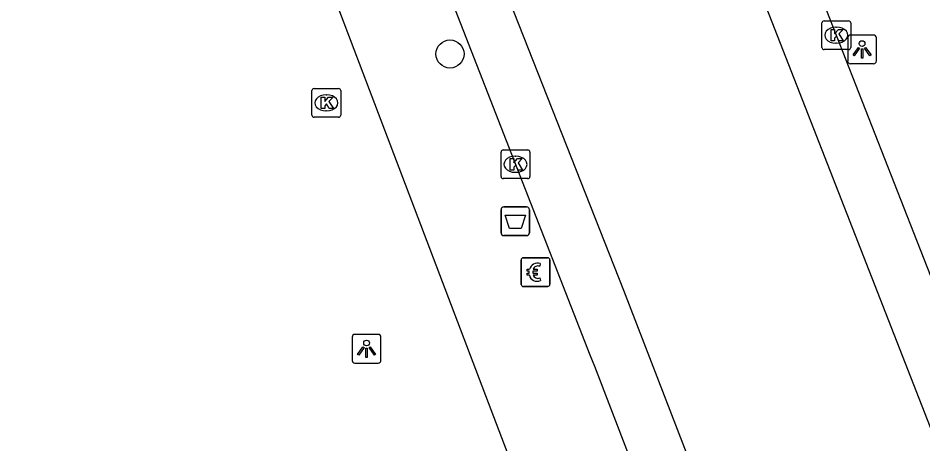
# Model space of a CAD drawing. Extents: x 161087 to 161922, y 382574 to 383873.
# Drawn here: x 161742.83 to 161774.27, y 382661.41 to 382676.22 of the extents above; entities that cross this region are included whole.
import ezdxf

# ---------------------------------------------------------------- set-up
doc = ezdxf.new("R2010")
doc.units = 0
for name, color, linetype in [('IMGEO_Afvalbak', 7, 'Continuous'), ('IMGEO_Betaalautomaat', 7, 'Continuous'), ('IMGEO_Boom', 7, 'Continuous'), ('IMGEO_Kolk', 7, 'Continuous'), ('IMGEO_Lichtpunt', 7, 'Continuous'), ('IMGEO_Rijbaan_lokaal_open', 7, 'Continuous'), ('IMGEO_Voetpad_open', 7, 'Continuous')]:
    doc.layers.add(name, color=color, linetype=linetype)

msp = doc.modelspace()

# ---------------------------------------------------------------- linework, layer by layer
at = {"layer": 'IMGEO_Afvalbak'}
for p, q in [((161759.611, 382668.752), (161759.611, 382669.552)), ((161759.611, 382669.552), (161759.611, 382668.752)), ((161759.711, 382669.652), (161760.501, 382669.652)), ((161760.501, 382669.652), (161759.711, 382669.652)), ((161760.601, 382669.552), (161760.601, 382668.752)), ((161760.601, 382668.752), (161760.601, 382669.552)), ((161760.501, 382668.652), (161759.711, 382668.652)), ((161759.711, 382668.652), (161760.501, 382668.652))]:
    msp.add_line(p, q, dxfattribs=at)
msp.add_lwpolyline([(161759.754, 382669.366), (161760.458, 382669.366), (161760.309, 382668.896), (161759.903, 382668.896), (161759.754, 382669.366)], dxfattribs=at)
for centre, start, end in [((161759.711, 382669.552), 90, 180), ((161759.711, 382669.552), 90, 180), ((161760.501, 382669.552), 0, 90), ((161760.501, 382669.552), 360, 90), ((161759.711, 382668.752), 180, 270), ((161759.711, 382668.752), 180, 270), ((161760.501, 382668.752), 270, 0), ((161760.501, 382668.752), 270, 0)]:
    msp.add_arc(centre, 0.1, start, end, dxfattribs=at)
at = {"layer": 'IMGEO_Betaalautomaat'}
for p, q in [((161760.31, 382666.957), (161760.31, 382667.798)), ((161760.31, 382667.798), (161760.31, 382666.957)), ((161760.385, 382667.881), (161761.226, 382667.881)), ((161761.226, 382667.881), (161760.385, 382667.881)), ((161760.972, 382667.686), (161760.955, 382667.586)), ((161761.309, 382667.807), (161761.309, 382666.966)), ((161761.309, 382666.966), (161761.309, 382667.807)), ((161760.593, 382667.345), (161760.593, 382667.413)), ((161760.714, 382667.413), (161760.714, 382667.345)), ((161760.959, 382667.18), (161760.981, 382667.093)), ((161761.235, 382666.882), (161760.394, 382666.882)), ((161760.394, 382666.882), (161761.235, 382666.882))]:
    msp.add_line(p, q, dxfattribs=at)
for points in [[(161760.593, 382667.413), (161760.524, 382667.413), (161760.524, 382667.482), (161760.603, 382667.482)], [(161760.598, 382667.276), (161760.524, 382667.276), (161760.524, 382667.345), (161760.593, 382667.345)], [(161760.725, 382667.482), (161760.872, 382667.482), (161760.872, 382667.413), (161760.714, 382667.413)], [(161760.714, 382667.345), (161760.872, 382667.345), (161760.872, 382667.276), (161760.728, 382667.276)]]:
    msp.add_lwpolyline(points, dxfattribs=at)
for centre, radius, start, end in [((161760.388, 382667.804), 0.0779, 92.4484, 184.2845), ((161760.388, 382667.804), 0.0779, 92.4484, 184.2845), ((161760.886, 382667.406), 0.293, 73.014, 165.0139), ((161761.232, 382667.804), 0.0779, 2.4484, 94.2845), ((161761.232, 382667.804), 0.0779, 2.4484, 94.2845), ((161760.892, 382667.419), 0.179, 69.3236, 159.5683), ((161760.859, 382667.331), 0.267, 191.8096, 297.0389), ((161760.892, 382667.346), 0.179, 202.7625, 291.8693), ((161760.388, 382666.96), 0.0779, 182.4484, 274.2845), ((161760.388, 382666.96), 0.0779, 182.4484, 274.2845), ((161761.232, 382666.96), 0.0779, 272.4484, 4.2845), ((161761.232, 382666.96), 0.0779, 272.4484, 4.2845)]:
    msp.add_arc(centre, radius, start, end, dxfattribs=at)
at = {"layer": 'IMGEO_Boom'}
msp.add_circle((161757.837, 382674.968), 0.489, dxfattribs=at)
at = {"layer": 'IMGEO_Kolk'}
for p, q in [((161770.763, 382675.195), (161770.763, 382676.047)), ((161770.838, 382676.121), (161771.69, 382676.121)), ((161771.251, 382675.901), (161771.276, 382675.901)), ((161771.764, 382676.047), (161771.764, 382675.195)), ((161771.274, 382675.341), (161771.249, 382675.341)), ((161771.69, 382675.121), (161770.838, 382675.121)), ((161753.04, 382672.842), (161753.04, 382673.694)), ((161753.115, 382673.768), (161753.967, 382673.768)), ((161754.041, 382673.694), (161754.041, 382672.842)), ((161753.528, 382673.548), (161753.553, 382673.548)), ((161753.551, 382672.988), (161753.526, 382672.988)), ((161753.967, 382672.768), (161753.115, 382672.768)), ((161759.613, 382670.707), (161759.613, 382671.559)), ((161759.688, 382671.633), (161760.54, 382671.633)), ((161760.101, 382671.413), (161760.126, 382671.413)), ((161760.614, 382671.559), (161760.614, 382670.707)), ((161760.124, 382670.853), (161760.099, 382670.853)), ((161760.54, 382670.633), (161759.688, 382670.633))]:
    msp.add_line(p, q, dxfattribs=at)
for points in [[(161770.763, 382675.195), (161770.763, 382676.047)], [(161770.838, 382676.121), (161771.69, 382676.121)], [(161771.084, 382675.821), (161771.207, 382675.821), (161771.207, 382675.67), (161771.337, 382675.821), (161771.501, 382675.821), (161771.355, 382675.67), (161771.508, 382675.421), (161771.356, 382675.421), (161771.271, 382675.585), (161771.207, 382675.518), (161771.207, 382675.421), (161771.084, 382675.421), (161771.084, 382675.821)], [(161771.764, 382676.047), (161771.764, 382675.195)], [(161771.69, 382675.121), (161770.838, 382675.121)], [(161753.04, 382672.842), (161753.04, 382673.694)], [(161753.115, 382673.768), (161753.967, 382673.768)], [(161754.041, 382673.694), (161754.041, 382672.842)], [(161753.361, 382673.468), (161753.484, 382673.468), (161753.484, 382673.317), (161753.614, 382673.468), (161753.778, 382673.468), (161753.632, 382673.317), (161753.785, 382673.068), (161753.633, 382673.068), (161753.548, 382673.232), (161753.484, 382673.165), (161753.484, 382673.068), (161753.361, 382673.068), (161753.361, 382673.468)], [(161753.967, 382672.768), (161753.115, 382672.768)], [(161759.613, 382670.707), (161759.613, 382671.559)], [(161759.688, 382671.633), (161760.54, 382671.633)], [(161760.614, 382671.559), (161760.614, 382670.707)], [(161759.934, 382671.333), (161760.057, 382671.333), (161760.057, 382671.182), (161760.187, 382671.333), (161760.351, 382671.333), (161760.205, 382671.182), (161760.358, 382670.933), (161760.206, 382670.933), (161760.121, 382671.097), (161760.057, 382671.03), (161760.057, 382670.933), (161759.934, 382670.933), (161759.934, 382671.333)], [(161760.54, 382670.633), (161759.688, 382670.633)]]:
    msp.add_lwpolyline(points, dxfattribs=at)
for centre, start, end in [((161770.84, 382676.045), 91.552, 178.448), ((161770.84, 382676.045), 91.552, 178.448), ((161771.688, 382676.045), 1.552, 88.448), ((161771.688, 382676.045), 1.552, 88.448), ((161770.84, 382675.197), 181.552, 268.448), ((161770.84, 382675.197), 181.552, 268.448), ((161771.688, 382675.197), 271.552, 358.448), ((161771.688, 382675.197), 271.552, 358.448), ((161753.117, 382673.692), 91.552, 178.448), ((161753.117, 382673.692), 91.552, 178.448), ((161753.965, 382673.692), 1.552, 88.448), ((161753.965, 382673.692), 1.552, 88.448), ((161753.117, 382672.844), 181.552, 268.448), ((161753.117, 382672.844), 181.552, 268.448), ((161753.965, 382672.844), 271.552, 358.448), ((161753.965, 382672.844), 271.552, 358.448), ((161759.69, 382671.557), 91.552, 178.448), ((161759.69, 382671.557), 91.552, 178.448), ((161760.538, 382671.557), 1.552, 88.448), ((161760.538, 382671.557), 1.552, 88.448), ((161759.69, 382670.709), 181.552, 268.448), ((161759.69, 382670.709), 181.552, 268.448), ((161760.538, 382670.709), 271.552, 358.448), ((161760.538, 382670.709), 271.552, 358.448)]:
    msp.add_arc(centre, 0.0765, start, end, dxfattribs=at)
for centre, major_axis, ratio, start_param, end_param in [((161771.25, 382675.621), (-0.387, 0.002), 0.722429, 4.712389, 7.853982), ((161771.275, 382675.621), (-0.39, 0.002), 0.717154, 1.570796, 4.712389), ((161753.527, 382673.268), (-0.387, 0.002), 0.722429, 4.712389, 7.853982), ((161753.552, 382673.268), (-0.39, 0.002), 0.717154, 1.570796, 4.712389), ((161760.1, 382671.133), (-0.387, 0.002), 0.722429, 4.712389, 7.853982), ((161760.125, 382671.133), (-0.39, 0.002), 0.717154, 1.570796, 4.712389)]:
    msp.add_ellipse(centre, major_axis=major_axis, ratio=ratio, start_param=start_param, end_param=end_param, dxfattribs=at)
at = {"layer": 'IMGEO_Lichtpunt'}
for p, q in [((161771.66, 382675.533), (161771.66, 382674.726)), ((161771.66, 382675.533), (161771.66, 382674.726)), ((161772.562, 382675.628), (161771.754, 382675.628)), ((161772.562, 382675.628), (161771.754, 382675.628)), ((161772.656, 382674.726), (161772.656, 382675.533)), ((161772.656, 382674.726), (161772.656, 382675.533)), ((161771.754, 382674.632), (161772.562, 382674.632)), ((161771.754, 382674.632), (161772.562, 382674.632)), ((161755.341, 382665.216), (161754.533, 382665.216)), ((161755.341, 382665.216), (161754.533, 382665.216)), ((161754.439, 382665.121), (161754.439, 382664.314)), ((161754.439, 382665.121), (161754.439, 382664.314)), ((161755.435, 382664.314), (161755.435, 382665.121)), ((161755.435, 382664.314), (161755.435, 382665.121)), ((161754.533, 382664.22), (161755.341, 382664.22)), ((161754.533, 382664.22), (161755.341, 382664.22))]:
    msp.add_line(p, q, dxfattribs=at)
for points in [[(161772.034, 382675.197), (161772.073, 382675.169), (161771.885, 382674.907), (161771.847, 382674.934), (161772.034, 382675.197)], [(161772.246, 382675.169), (161772.284, 382675.196), (161772.471, 382674.934), (161772.432, 382674.906), (161772.246, 382675.169)], [(161772.136, 382675.149), (161772.183, 382675.149), (161772.183, 382674.827), (161772.136, 382674.827), (161772.136, 382675.149)], [(161754.813, 382664.785), (161754.852, 382664.757), (161754.664, 382664.495), (161754.626, 382664.522), (161754.813, 382664.785)], [(161754.915, 382664.737), (161754.962, 382664.737), (161754.962, 382664.415), (161754.915, 382664.415), (161754.915, 382664.737)], [(161755.025, 382664.757), (161755.063, 382664.784), (161755.25, 382664.522), (161755.211, 382664.494), (161755.025, 382664.757)]]:
    msp.add_lwpolyline(points, dxfattribs=at)
for centre in [(161772.159, 382675.331), (161754.938, 382664.919)]:
    msp.add_circle(centre, 0.0994, dxfattribs=at)
for centre, start, end in [((161771.754, 382675.533), 90, 180), ((161771.754, 382675.533), 90, 180), ((161772.562, 382675.533), 0, 90), ((161772.562, 382675.533), 0, 90), ((161771.754, 382674.726), 180, 270), ((161771.754, 382674.726), 180, 270), ((161772.562, 382674.726), 270, 0), ((161772.562, 382674.726), 270, 360), ((161754.533, 382665.121), 90, 180), ((161754.533, 382665.121), 90, 180), ((161755.341, 382665.121), 0, 90), ((161755.341, 382665.121), 0, 90), ((161754.533, 382664.314), 180, 270), ((161754.533, 382664.314), 180, 270), ((161755.341, 382664.314), 270, 0), ((161755.341, 382664.314), 270, 360)]:
    msp.add_arc(centre, 0.0946, start, end, dxfattribs=at)
at = {"layer": 'IMGEO_Rijbaan_lokaal_open'}
for points in [[(161742.826, 382742.772), (161754.209, 382713.572), (161768.441, 382677.581), (161785.32, 382634.34), (161787.244, 382635.106)], [(161774.224, 382639.932), (161763.88, 382666.739), (161751.621, 382697.849), (161749.972, 382697.162)]]:
    msp.add_lwpolyline(points, dxfattribs=at)
at = {"layer": 'IMGEO_Voetpad_open'}
for points in [[(161745.752, 382698.169), (161759.169, 382662.845), (161759.351, 382662.367), (161760.61, 382659.053), (161760.971, 382658.101)], [(161752.623, 382690.345), (161753.892, 382687.082), (161762.703, 382664.502), (161762.855, 382664.109), (161764.649, 382659.466), (161767.914, 382651.017), (161768.786, 382648.771)], [(161770.928, 382676.475), (161773.946, 382668.758), (161774.899, 382666.339)]]:
    msp.add_lwpolyline(points, dxfattribs=at)

doc.saveas('drawing.dxf')
